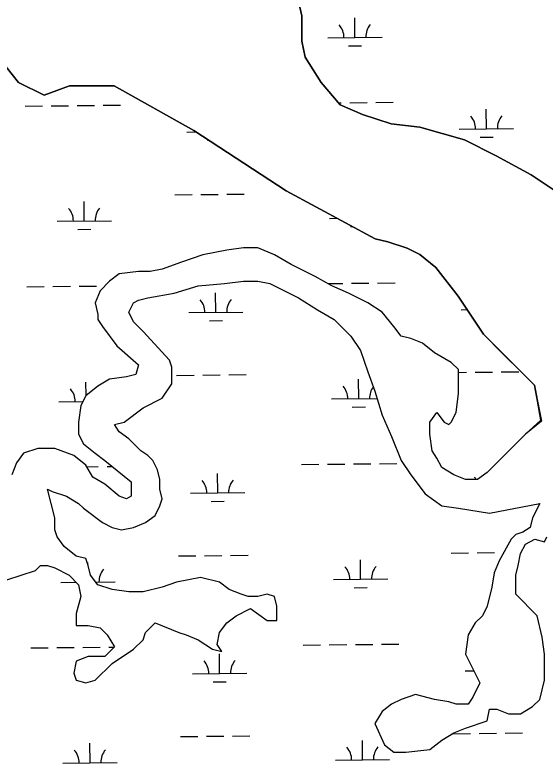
# Model space of a CAD drawing. Extents: x 3734862 to 3772949, y 391520 to 417239.
# Drawn here: x 3763917 to 3764893, y 411591 to 412969 of the extents above; entities that cross this region are included whole.
import ezdxf

# ---------------------------------------------------------------- set-up
doc = ezdxf.new("R2010")
doc.units = 0
doc.layers.add('V-TOPO-SHOR', color=7, linetype='Continuous')
doc.layers.add('V-WETL-SWMP', color=7, linetype='Continuous')

msp = doc.modelspace()

# ---------------------------------------------------------------- linework, layer by layer
at = {"layer": 'V-TOPO-SHOR'}
for p, q in [((3764439.5, 412991.1), (3764445.4, 412967.6)), ((3764445.4, 412967.6), (3764445.4, 412944.2)), ((3764445.4, 412944.2), (3764445.4, 412920.7)), ((3764445.4, 412920.7), (3764451.3, 412891.3)), ((3764451.3, 412891.3), (3764480.6, 412844.4)), ((3763923.4, 412844.4), (3763900, 412873.7)), ((3763970.4, 412820.9), (3763923.4, 412844.4)), ((3764017.3, 412838.5), (3763970.4, 412820.9)), ((3764099.4, 412838.5), (3764017.3, 412838.5)), ((3764246, 412756.4), (3764099.4, 412838.5)), ((3764480.6, 412844.4), (3764515.8, 412803.3)), ((3764515.8, 412803.3), (3764556.8, 412785.7)), ((3764556.8, 412785.7), (3764609.6, 412768.1)), ((3764609.6, 412768.1), (3764662.4, 412762.2)), ((3764416.1, 412644.9), (3764246, 412756.4)), ((3764662.4, 412762.2), (3764703.5, 412750.5)), ((3764703.5, 412750.5), (3764744.5, 412738.8)), ((3764744.5, 412738.8), (3764803.2, 412709.4)), ((3764803.2, 412709.4), (3764867.7, 412674.2)), ((3764867.7, 412674.2), (3764955.6, 412615.5)), ((3764580.3, 412556.8), (3764416.1, 412644.9)), ((3764603.8, 412551), (3764580.3, 412556.8)), ((3764638.9, 412539.2), (3764603.8, 412551)), ((3764306.9, 412535.8), (3764262.9, 412527)), ((3764337.7, 412540.2), (3764306.9, 412535.8)), ((3764364.1, 412540.2), (3764337.7, 412540.2)), ((3764394.8, 412527), (3764364.1, 412540.2)), ((3764662.4, 412527.5), (3764638.9, 412539.2)), ((3764262.9, 412527), (3764223.3, 412513.8)), ((3764425.6, 412509.4), (3764394.8, 412527)), ((3764691.7, 412504), (3764662.4, 412527.5)), ((3764223.3, 412513.8), (3764188.1, 412500.6)), ((3764469.6, 412487.4), (3764425.6, 412509.4)), ((3764732.8, 412451.2), (3764691.7, 412504)), ((3764108.9, 412491.8), (3764091.3, 412478.6)), ((3764144.1, 412496.2), (3764108.9, 412491.8)), ((3764166.1, 412496.2), (3764144.1, 412496.2)), ((3764188.1, 412500.6), (3764166.1, 412496.2)), ((3764091.3, 412478.6), (3764073.7, 412461)), ((3764254.1, 412469.8), (3764302.5, 412474.2)), ((3764302.5, 412474.2), (3764337.7, 412478.6)), ((3764337.7, 412478.6), (3764364.1, 412478.6)), ((3764364.1, 412478.6), (3764386, 412474.2)), ((3764386, 412474.2), (3764438.8, 412447.7)), ((3764500.4, 412469.8), (3764469.6, 412487.4)), ((3764073.7, 412461), (3764064.9, 412438.9)), ((3764210.1, 412456.5), (3764254.1, 412469.8)), ((3764531.2, 412456.5), (3764500.4, 412469.8)), ((3764144.1, 412443.3), (3764161.7, 412447.7)), ((3764161.7, 412447.7), (3764210.1, 412456.5)), ((3764438.8, 412447.7), (3764474, 412425.7)), ((3764566.4, 412438.9), (3764531.2, 412456.5)), ((3764779.7, 412380.8), (3764732.8, 412451.2)), ((3764064.9, 412438.9), (3764069.3, 412416.9)), ((3764126.5, 412421.3), (3764135.3, 412438.9)), ((3764135.3, 412438.9), (3764144.1, 412443.3)), ((3764592.8, 412421.3), (3764566.4, 412438.9)), ((3764135.3, 412403.7), (3764126.5, 412421.3)), ((3764474, 412425.7), (3764504.8, 412408.1)), ((3764614.8, 412394.9), (3764592.8, 412421.3)), ((3764069.3, 412416.9), (3764069.3, 412408.1)), ((3764069.3, 412408.1), (3764078.1, 412394.9)), ((3764504.8, 412408.1), (3764535.6, 412377.3)), ((3764078.1, 412394.9), (3764104.5, 412359.7)), ((3764152.9, 412386.1), (3764135.3, 412403.7)), ((3764628, 412377.3), (3764614.8, 412394.9)), ((3764201.3, 412333.3), (3764152.9, 412386.1)), ((3764814.9, 412345.6), (3764779.7, 412380.8)), ((3764535.6, 412377.3), (3764553.2, 412350.9)), ((3764645.6, 412372.9), (3764628, 412377.3)), ((3764667.6, 412364.1), (3764645.6, 412372.9)), ((3764689.6, 412346.5), (3764667.6, 412364.1)), ((3764104.5, 412359.7), (3764144.1, 412324.5)), ((3764553.2, 412350.9), (3764566.4, 412311.3)), ((3764720.4, 412328.9), (3764689.6, 412346.5)), ((3764850.1, 412310.3), (3764814.9, 412345.6)), ((3764144.1, 412324.5), (3764139.7, 412306.9)), ((3764205.7, 412320.1), (3764201.3, 412333.3)), ((3764733.6, 412315.7), (3764720.4, 412328.9)), ((3764205.7, 412289.3), (3764205.7, 412320.1)), ((3764566.4, 412311.3), (3764579.6, 412276.1)), ((3764733.6, 412271.6), (3764733.6, 412315.7)), ((3764873.5, 412286.9), (3764850.1, 412310.3)), ((3764091.3, 412298.1), (3764069.3, 412284.9)), ((3764122.1, 412302.5), (3764091.3, 412298.1)), ((3764139.7, 412306.9), (3764122.1, 412302.5)), ((3764069.3, 412284.9), (3764047.3, 412267.2)), ((3764188.1, 412262.8), (3764205.7, 412289.3)), ((3764879.4, 412257.5), (3764873.5, 412286.9)), ((3764047.3, 412267.2), (3764038.5, 412249.6)), ((3764579.6, 412276.1), (3764592.8, 412232)), ((3764729.2, 412236.4), (3764733.6, 412271.6)), ((3764152.9, 412245.2), (3764188.1, 412262.8)), ((3764885.3, 412222.3), (3764879.4, 412257.5)), ((3764038.5, 412249.6), (3764034.1, 412218.8)), ((3764117.7, 412218.8), (3764152.9, 412245.2)), ((3764592.8, 412232), (3764610.4, 412192.4)), ((3764680.8, 412218.8), (3764694, 412236.4)), ((3764694, 412236.4), (3764707.2, 412218.8)), ((3764720.4, 412218.8), (3764729.2, 412236.4)), ((3764034.1, 412218.8), (3764034.1, 412196.8)), ((3764100.1, 412214.4), (3764117.7, 412218.8)), ((3764108.9, 412201.2), (3764100.1, 412214.4)), ((3764680.8, 412196.8), (3764680.8, 412218.8)), ((3764707.2, 412218.8), (3764716, 412214.4)), ((3764716, 412214.4), (3764720.4, 412218.8)), ((3764885.3, 412222.3), (3764856.8, 412196.8)), ((3764126.5, 412188), (3764108.9, 412201.2)), ((3764034.1, 412196.8), (3764042.9, 412179.2)), ((3764148.5, 412166), (3764126.5, 412188)), ((3764610.4, 412192.4), (3764628, 412148.4)), ((3764685.2, 412166), (3764680.8, 412196.8)), ((3764856.8, 412196.8), (3764786.4, 412126.4)), ((3764042.9, 412179.2), (3764064.9, 412161.6)), ((3763932.9, 412161.6), (3763919.7, 412144)), ((3763959.3, 412170.4), (3763932.9, 412161.6)), ((3763990.1, 412170.4), (3763959.3, 412170.4)), ((3764025.3, 412157.2), (3763990.1, 412170.4)), ((3764047.3, 412139.6), (3764025.3, 412157.2)), ((3764064.9, 412161.6), (3764082.5, 412148.4)), ((3764161.7, 412157.2), (3764148.5, 412166)), ((3764170.5, 412148.4), (3764161.7, 412157.2)), ((3764694, 412152.8), (3764685.2, 412166)), ((3763919.7, 412144), (3763910.9, 412122)), ((3764082.5, 412148.4), (3764130.9, 412108.8)), ((3764179.3, 412130.8), (3764170.5, 412148.4)), ((3764628, 412148.4), (3764645.6, 412122)), ((3764702.8, 412135.2), (3764694, 412152.8)), ((3764060.5, 412117.6), (3764047.3, 412139.6)), ((3764183.7, 412113.2), (3764179.3, 412130.8)), ((3764724.8, 412122), (3764702.8, 412135.2)), ((3764082.5, 412104.4), (3764060.5, 412117.6)), ((3764645.6, 412122), (3764672, 412086.8)), ((3764746.8, 412113.2), (3764724.8, 412122)), ((3764786.4, 412126.4), (3764768.8, 412113.2)), ((3764108.9, 412082.3), (3764082.5, 412104.4)), ((3764130.9, 412108.8), (3764130.9, 412082.3)), ((3764183.7, 412095.6), (3764183.7, 412113.2)), ((3764768.8, 412113.2), (3764746.8, 412113.2)), ((3763990.1, 412042.7), (3763976.9, 412095.6)), ((3763976.9, 412095.6), (3763985.7, 412091.2)), ((3763985.7, 412091.2), (3764012.1, 412082.3)), ((3764188.1, 412077.9), (3764183.7, 412095.6)), ((3764012.1, 412082.3), (3764034.1, 412069.1)), ((3764122.1, 412077.9), (3764108.9, 412082.3)), ((3764130.9, 412082.3), (3764122.1, 412077.9)), ((3764183.7, 412064.7), (3764188.1, 412077.9)), ((3764672, 412086.8), (3764702.8, 412064.7)), ((3764034.1, 412069.1), (3764042.9, 412060.3)), ((3764174.9, 412047.1), (3764183.7, 412064.7)), ((3764702.8, 412064.7), (3764733.6, 412060.3)), ((3764790.8, 412051.5), (3764883.2, 412069.1)), ((3764883.2, 412069.1), (3764870, 412042.7)), ((3764042.9, 412060.3), (3764078.1, 412033.9)), ((3764157.3, 412033.9), (3764174.9, 412047.1)), ((3764733.6, 412060.3), (3764790.8, 412051.5)), ((3763990.1, 412020.7), (3763990.1, 412042.7)), ((3764078.1, 412033.9), (3764095.7, 412025.1)), ((3764135.3, 412025.1), (3764157.3, 412033.9)), ((3764870, 412042.7), (3764865.6, 412025.1)), ((3763994.5, 412007.5), (3763990.1, 412020.7)), ((3764095.7, 412025.1), (3764113.3, 412020.7)), ((3764113.3, 412020.7), (3764135.3, 412025.1)), ((3764865.6, 412025.1), (3764852.4, 412016.3)), ((3764007.7, 411989.9), (3763994.5, 412007.5)), ((3764839.2, 412011.9), (3764830.4, 412003.1)), ((3764852.4, 412016.3), (3764839.2, 412011.9)), ((3764892, 411998.7), (3764896.4, 412007.5)), ((3764830.4, 412003.1), (3764808.4, 411963.5)), ((3764848, 411976.7), (3764856.8, 411994.3)), ((3764856.8, 411994.3), (3764874.4, 412003.1)), ((3764874.4, 412003.1), (3764892, 411998.7)), ((3764029.7, 411972.3), (3764007.7, 411989.9)), ((3764047.3, 411967.9), (3764029.7, 411972.3)), ((3764051.7, 411954.7), (3764047.3, 411967.9)), ((3764843.6, 411954.7), (3764848, 411976.7)), ((3763954.9, 411945.9), (3763963.7, 411954.7)), ((3763963.7, 411954.7), (3763976.9, 411954.7)), ((3763976.9, 411954.7), (3763990.1, 411950.3)), ((3763990.1, 411950.3), (3764016.5, 411937.1)), ((3764056.1, 411937.1), (3764051.7, 411954.7)), ((3764808.4, 411963.5), (3764799.6, 411941.5)), ((3764839.2, 411937.1), (3764843.6, 411954.7)), ((3763902.1, 411928.3), (3763954.9, 411945.9)), ((3764016.5, 411937.1), (3764034.1, 411919.5)), ((3764069.3, 411919.5), (3764056.1, 411937.1)), ((3764799.6, 411941.5), (3764795.2, 411915.1)), ((3764839.2, 411901.9), (3764839.2, 411937.1)), ((3764214.5, 411923.9), (3764188.1, 411915.1)), ((3764258.5, 411932.7), (3764214.5, 411923.9)), ((3764293.7, 411923.9), (3764258.5, 411932.7)), ((3764311.3, 411910.7), (3764293.7, 411923.9)), ((3764034.1, 411919.5), (3764038.5, 411897.5)), ((3764095.7, 411910.7), (3764069.3, 411919.5)), ((3764126.5, 411906.3), (3764095.7, 411910.7)), ((3764188.1, 411915.1), (3764152.9, 411906.3)), ((3764333.3, 411901.9), (3764311.3, 411910.7)), ((3764795.2, 411915.1), (3764786.4, 411879.8)), ((3764038.5, 411897.5), (3764029.7, 411866.6)), ((3764152.9, 411906.3), (3764126.5, 411906.3)), ((3764346.5, 411897.5), (3764333.3, 411901.9)), ((3764364.1, 411897.5), (3764346.5, 411897.5)), ((3764381.6, 411901.9), (3764364.1, 411897.5)), ((3764394.8, 411897.5), (3764381.6, 411901.9)), ((3764399.2, 411879.8), (3764394.8, 411897.5)), ((3764878.8, 411862.2), (3764839.2, 411901.9)), ((3764324.5, 411862.2), (3764350.9, 411875.4)), ((3764350.9, 411875.4), (3764381.6, 411853.4)), ((3764399.2, 411853.4), (3764399.2, 411879.8)), ((3764786.4, 411879.8), (3764777.6, 411862.2)), ((3764029.7, 411866.6), (3764029.7, 411844.6)), ((3764306.9, 411849), (3764324.5, 411862.2)), ((3764777.6, 411862.2), (3764764.4, 411849)), ((3764887.6, 411822.6), (3764878.8, 411862.2)), ((3764029.7, 411844.6), (3764051.7, 411844.6)), ((3764051.7, 411844.6), (3764073.7, 411840.2)), ((3764073.7, 411840.2), (3764086.9, 411827)), ((3764157.3, 411831.4), (3764174.9, 411849)), ((3764174.9, 411849), (3764218.9, 411831.4)), ((3764293.7, 411831.4), (3764306.9, 411849)), ((3764381.6, 411853.4), (3764399.2, 411853.4)), ((3764764.4, 411849), (3764751.2, 411827)), ((3764086.9, 411827), (3764100.1, 411805)), ((3764152.9, 411818.2), (3764157.3, 411831.4)), ((3764218.9, 411831.4), (3764232.1, 411827)), ((3764232.1, 411827), (3764254.1, 411818.2)), ((3764289.3, 411809.4), (3764293.7, 411831.4)), ((3764751.2, 411827), (3764746.8, 411791.8)), ((3764135.3, 411800.6), (3764152.9, 411818.2)), ((3764254.1, 411818.2), (3764280.5, 411800.6)), ((3764892, 411791.8), (3764887.6, 411822.6)), ((3764100.1, 411805), (3764082.5, 411787.4)), ((3764095.7, 411774.2), (3764135.3, 411800.6)), ((3764280.5, 411800.6), (3764298.1, 411796.2)), ((3764298.1, 411796.2), (3764289.3, 411809.4)), ((3764051.7, 411787.4), (3764029.7, 411778.6)), ((3764082.5, 411787.4), (3764051.7, 411787.4)), ((3764746.8, 411791.8), (3764773.2, 411739)), ((3764892, 411743.4), (3764892, 411791.8)), ((3764029.7, 411778.6), (3764025.3, 411756.6)), ((3764064.9, 411743.4), (3764095.7, 411774.2)), ((3764025.3, 411756.6), (3764029.7, 411743.4)), ((3764029.7, 411743.4), (3764047.3, 411739)), ((3764047.3, 411739), (3764064.9, 411743.4)), ((3764773.2, 411739), (3764760, 411712.6)), ((3764883.2, 411708.1), (3764892, 411743.4)), ((3764654.4, 411717), (3764628, 411708.1)), ((3764689.6, 411708.1), (3764654.4, 411717)), ((3764628, 411708.1), (3764610.4, 411699.3)), ((3764716, 411703.7), (3764689.6, 411708.1)), ((3764729.2, 411699.3), (3764716, 411703.7)), ((3764760, 411712.6), (3764751.2, 411699.3)), ((3764870, 411694.9), (3764883.2, 411708.1)), ((3764610.4, 411699.3), (3764592.8, 411686.1)), ((3764751.2, 411699.3), (3764729.2, 411699.3)), ((3764786.4, 411668.5), (3764790.8, 411690.5)), ((3764790.8, 411690.5), (3764804, 411690.5)), ((3764804, 411690.5), (3764826, 411681.7)), ((3764848, 411681.7), (3764870, 411694.9)), ((3764592.8, 411686.1), (3764579.6, 411664.1)), ((3764826, 411681.7), (3764848, 411681.7)), ((3764579.6, 411664.1), (3764597.2, 411624.5)), ((3764746.8, 411655.3), (3764786.4, 411668.5)), ((3764724.8, 411646.5), (3764746.8, 411655.3)), ((3764680.8, 411615.7), (3764702.8, 411633.3)), ((3764702.8, 411633.3), (3764724.8, 411646.5)), ((3764597.2, 411624.5), (3764614.8, 411611.3)), ((3764614.8, 411611.3), (3764636.8, 411611.3)), ((3764636.8, 411611.3), (3764680.8, 411615.7))]:
    msp.add_line(p, q, dxfattribs=at)
at = {"layer": 'V-WETL-SWMP'}
for p, q in [((3764542.9, 412927.4), (3764542.5, 412963.4)), ((3764492.9, 412926.9), (3764592.9, 412928)), ((3764531, 412911.9), (3764555, 412912.1)), ((3764512.6, 412807), (3764517.3, 412807.1)), ((3764533.3, 412807.3), (3764565.3, 412807.6)), ((3764581.3, 412807.8), (3764613.3, 412808.1)), ((3763935.4, 412800.9), (3763967.4, 412801.3)), ((3763983.4, 412801.4), (3764015.4, 412801.8)), ((3764031.4, 412802), (3764063.4, 412802.3)), ((3764079.4, 412802.5), (3764111.4, 412802.8)), ((3764785.1, 412759.2), (3764784.8, 412795.2)), ((3764233.3, 412753.3), (3764250.3, 412753.5)), ((3764735.1, 412758.6), (3764835.1, 412759.7)), ((3764271.4, 412738.3), (3764273.5, 412738.3)), ((3764773.3, 412743.6), (3764797.3, 412743.9)), ((3764044.5, 412589.5), (3764044.1, 412625.5)), ((3764211.1, 412637.7), (3764243.1, 412638)), ((3764259.1, 412638.2), (3764291.1, 412638.5)), ((3764307.1, 412638.7), (3764339.1, 412639)), ((3763994.5, 412588.9), (3764094.5, 412590)), ((3764496.4, 412594.2), (3764510.2, 412594.4)), ((3764032.7, 412573.9), (3764056.7, 412574.2)), ((3764534.6, 412579.2), (3764538.5, 412579.3)), ((3764492.8, 412474.1), (3764520.8, 412474.4)), ((3764536.8, 412474.6), (3764568.8, 412474.9)), ((3764584.8, 412475.1), (3764616.8, 412475.4)), ((3763938.9, 412468.3), (3763970.9, 412468.6)), ((3763986.9, 412468.8), (3764018.9, 412469.1)), ((3764034.9, 412469.3), (3764066.9, 412469.6)), ((3764286.8, 412421.2), (3764286.4, 412457.2)), ((3764236.8, 412420.7), (3764336.8, 412421.7)), ((3764738.7, 412426), (3764749.5, 412426.1)), ((3764274.9, 412405.7), (3764298.9, 412405.9)), ((3764733.6, 412310.5), (3764748.5, 412310.7)), ((3764764.5, 412310.8), (3764796.5, 412311.2)), ((3764812.5, 412311.3), (3764844.5, 412311.7)), ((3764214.6, 412305), (3764246.6, 412305.3)), ((3764262.6, 412305.5), (3764294.6, 412305.9)), ((3764310.6, 412306), (3764342.6, 412306.4)), ((3764549.9, 412262.1), (3764549.5, 412298.1)), ((3764047.9, 412267.7), (3764047.6, 412292.8)), ((3763998, 412256.3), (3764042.1, 412256.8)), ((3764499.9, 412261.6), (3764583.7, 412262.5)), ((3764036.2, 412241.3), (3764037.3, 412241.3)), ((3764538.1, 412246.6), (3764562.1, 412246.8)), ((3764049, 412136.8), (3764070.4, 412137)), ((3764086.4, 412137.1), (3764096.1, 412137.2)), ((3764444.3, 412140.9), (3764476.3, 412141.3)), ((3764492.3, 412141.4), (3764524.3, 412141.8)), ((3764540.3, 412141.9), (3764572.3, 412142.3)), ((3764588.3, 412142.4), (3764620.3, 412142.8)), ((3764290.3, 412088.6), (3764289.9, 412124.6)), ((3764240.3, 412088), (3764340.3, 412089.1)), ((3764278.4, 412073), (3764302.4, 412073.3)), ((3764720, 411977.7), (3764752, 411978)), ((3764768, 411978.2), (3764800, 411978.5)), ((3764816, 411978.7), (3764816.8, 411978.7)), ((3764218.1, 411972.4), (3764250.1, 411972.7)), ((3764266.1, 411972.9), (3764298.1, 411973.2)), ((3764314.1, 411973.4), (3764346.1, 411973.7)), ((3764553.4, 411929.5), (3764553, 411965.5)), ((3764051.2, 411956.2), (3764051.2, 411960.2)), ((3764001.5, 411923.6), (3764029.7, 411923.9)), ((3764065.7, 411924.3), (3764101.5, 411924.7)), ((3764503.4, 411928.9), (3764603.4, 411930)), ((3764541.6, 411913.9), (3764565.6, 411914.2)), ((3763946, 411803), (3763978, 411803.3)), ((3763994, 411803.5), (3764026, 411803.8)), ((3764042, 411804), (3764074, 411804.3)), ((3764090, 411804.5), (3764099.7, 411804.6)), ((3764447.8, 411808.3), (3764479.8, 411808.6)), ((3764495.8, 411808.8), (3764527.8, 411809.1)), ((3764543.8, 411809.3), (3764575.8, 411809.6)), ((3764591.8, 411809.8), (3764623.8, 411810.1)), ((3764293.8, 411755.9), (3764293.4, 411791.9)), ((3764745.7, 411760.7), (3764762.2, 411760.8)), ((3764243.8, 411755.4), (3764343.8, 411756.4)), ((3764282, 411740.3), (3764306, 411740.6)), ((3764221.6, 411639.7), (3764253.6, 411640)), ((3764269.6, 411640.2), (3764301.6, 411640.5)), ((3764317.6, 411640.7), (3764349.6, 411641.1)), ((3764723.5, 411645), (3764755.5, 411645.3)), ((3764771.5, 411645.5), (3764803.5, 411645.8)), ((3764819.5, 411646), (3764851.5, 411646.4)), ((3764055.1, 411591.5), (3764054.7, 411627.5)), ((3764556.9, 411596.8), (3764556.6, 411632.8)), ((3764005.1, 411591), (3764105, 411592)), ((3764506.9, 411596.3), (3764606.9, 411597.3))]:
    msp.add_line(p, q, dxfattribs=at)
for points in [[(3764955.6, 412615.5), (3764867.7, 412674.2), (3764803.2, 412709.4), (3764744.5, 412738.8), (3764662.4, 412762.2), (3764609.6, 412768.1), (3764556.8, 412785.7), (3764515.8, 412803.3), (3764480.6, 412844.4), (3764451.3, 412891.3), (3764445.4, 412920.7), (3764445.4, 412967.6), (3764439.5, 412991.1)], [(3763900, 412873.7), (3763923.4, 412844.4), (3763970.4, 412820.9), (3764017.3, 412838.5), (3764099.4, 412838.5), (3764246, 412756.4), (3764416.1, 412644.9), (3764580.3, 412556.8), (3764603.8, 412551), (3764638.9, 412539.2), (3764662.4, 412527.5), (3764691.7, 412504), (3764732.8, 412451.2), (3764779.7, 412380.8), (3764873.5, 412286.9), (3764879.4, 412257.5), (3764886.7, 412220.4), (3764856.8, 412196.8), (3764786.4, 412126.4), (3764768.8, 412113.2), (3764746.8, 412113.2), (3764724.8, 412122), (3764702.8, 412135.2), (3764694, 412152.8), (3764685.2, 412166), (3764680.8, 412196.8), (3764680.8, 412218.8), (3764694, 412236.4), (3764707.2, 412218.8), (3764716, 412214.4), (3764720.4, 412218.8), (3764729.2, 412236.4), (3764733.6, 412271.6), (3764733.6, 412315.7), (3764720.4, 412328.9), (3764689.6, 412346.5), (3764667.6, 412364.1), (3764645.6, 412372.9), (3764628, 412377.3), (3764614.8, 412394.9), (3764592.8, 412421.3), (3764566.4, 412438.9), (3764531.2, 412456.5), (3764500.4, 412469.8), (3764469.6, 412487.4), (3764425.6, 412509.4), (3764394.8, 412527), (3764364.1, 412540.2), (3764337.7, 412540.2), (3764306.9, 412535.8), (3764262.9, 412527), (3764223.3, 412513.8), (3764188.1, 412500.6), (3764166.1, 412496.2), (3764144.1, 412496.2), (3764108.9, 412491.8), (3764091.3, 412478.6), (3764073.7, 412461), (3764064.9, 412438.9), (3764069.3, 412416.9), (3764069.3, 412408.1), (3764078.1, 412394.9), (3764104.5, 412359.7), (3764144.1, 412324.5), (3764139.7, 412306.9), (3764122.1, 412302.5), (3764091.3, 412298.1), (3764069.3, 412284.9), (3764047.3, 412267.2), (3764038.5, 412249.6), (3764034.1, 412218.8), (3764034.1, 412196.8)], [(3764152.9, 412386.1), (3764135.3, 412403.7), (3764126.5, 412421.3), (3764135.3, 412438.9), (3764144.1, 412443.3), (3764161.7, 412447.7), (3764210.1, 412456.5), (3764254.1, 412469.8), (3764302.5, 412474.2), (3764337.7, 412478.6), (3764364.1, 412478.6), (3764386, 412474.2), (3764438.8, 412447.7), (3764474, 412425.7), (3764504.8, 412408.1), (3764535.6, 412377.3), (3764553.2, 412350.9), (3764566.4, 412311.3), (3764579.6, 412276.1), (3764592.8, 412232), (3764610.4, 412192.4), (3764628, 412148.4), (3764645.6, 412122), (3764672, 412086.8), (3764702.8, 412064.7), (3764733.6, 412060.3), (3764790.8, 412051.5), (3764883.2, 412069.1), (3764870, 412042.7), (3764865.6, 412025.1), (3764852.4, 412016.3), (3764839.2, 412011.9), (3764830.4, 412003.1), (3764808.4, 411963.5), (3764799.6, 411941.5), (3764795.2, 411915.1), (3764786.4, 411879.8), (3764777.6, 411862.2), (3764764.4, 411849), (3764751.2, 411827), (3764746.8, 411791.8), (3764773.2, 411739), (3764760, 411712.6), (3764751.2, 411699.3), (3764729.2, 411699.3), (3764716, 411703.7), (3764689.6, 411708.1), (3764654.4, 411717), (3764628, 411708.1), (3764610.4, 411699.3), (3764592.8, 411686.1), (3764579.6, 411664.1), (3764597.2, 411624.5), (3764614.8, 411611.3), (3764636.8, 411611.3), (3764680.8, 411615.7), (3764702.8, 411633.3), (3764724.8, 411646.5), (3764746.8, 411655.3), (3764786.4, 411668.5), (3764790.8, 411690.5), (3764804, 411690.5), (3764826, 411681.7), (3764848, 411681.7), (3764870, 411694.9), (3764883.2, 411708.1), (3764892, 411743.4), (3764892, 411791.8), (3764887.6, 411822.6), (3764878.8, 411862.2), (3764839.2, 411901.9), (3764839.2, 411937.1), (3764843.6, 411954.7), (3764848, 411976.7), (3764856.8, 411994.3), (3764874.4, 412003.1), (3764892, 411998.7), (3764896.4, 412007.5)], [(3763902.1, 411928.3), (3763954.9, 411945.9), (3763963.7, 411954.7), (3763976.9, 411954.7), (3763990.1, 411950.3), (3764016.5, 411937.1), (3764034.1, 411919.5), (3764038.5, 411897.5), (3764029.7, 411866.6), (3764029.7, 411844.6), (3764051.7, 411844.6), (3764073.7, 411840.2), (3764086.9, 411827), (3764100.1, 411805), (3764082.5, 411787.4), (3764051.7, 411787.4), (3764029.7, 411778.6), (3764025.3, 411756.6), (3764029.7, 411743.4), (3764047.3, 411739), (3764064.9, 411743.4), (3764095.7, 411774.2), (3764135.3, 411800.6), (3764152.9, 411818.2), (3764157.3, 411831.4), (3764174.9, 411849), (3764218.9, 411831.4), (3764232.1, 411827), (3764254.1, 411818.2), (3764280.5, 411800.6), (3764298.1, 411796.2), (3764289.3, 411809.4), (3764293.7, 411831.4), (3764306.9, 411849), (3764324.5, 411862.2), (3764350.9, 411875.4), (3764381.6, 411853.4), (3764399.2, 411853.4), (3764399.2, 411879.8), (3764394.8, 411897.5), (3764381.6, 411901.9), (3764364.1, 411897.5), (3764346.5, 411897.5), (3764333.3, 411901.9), (3764311.3, 411910.7), (3764293.7, 411923.9), (3764258.5, 411932.7), (3764214.5, 411923.9), (3764188.1, 411915.1), (3764152.9, 411906.3), (3764126.5, 411906.3), (3764095.7, 411910.7), (3764069.3, 411919.5), (3764056.1, 411937.1), (3764051.7, 411954.7), (3764047.3, 411967.9), (3764029.7, 411972.3), (3764007.7, 411989.9), (3763994.5, 412007.5), (3763990.1, 412020.7), (3763990.1, 412042.7), (3763976.9, 412095.6), (3763985.7, 412091.2), (3764012.1, 412082.3), (3764034.1, 412069.1), (3764042.9, 412060.3), (3764078.1, 412033.9), (3764095.7, 412025.1), (3764113.3, 412020.7), (3764135.3, 412025.1), (3764157.3, 412033.9), (3764174.9, 412047.1), (3764183.7, 412064.7), (3764188.1, 412077.9), (3764183.7, 412095.6), (3764183.7, 412113.2), (3764179.3, 412130.8), (3764170.5, 412148.4), (3764161.7, 412157.2), (3764148.5, 412166), (3764126.5, 412188), (3764108.9, 412201.2), (3764100.1, 412214.4), (3764117.7, 412218.8), (3764152.9, 412245.2), (3764188.1, 412262.8), (3764205.7, 412289.3), (3764205.7, 412320.1), (3764201.3, 412333.3), (3764152.9, 412386.1)], [(3764034.1, 412196.8), (3764042.9, 412179.2), (3764064.9, 412161.6), (3764082.5, 412148.4), (3764130.9, 412108.8), (3764130.9, 412082.3), (3764122.1, 412077.9), (3764108.9, 412082.3), (3764082.5, 412104.4), (3764060.5, 412117.6), (3764047.3, 412139.6), (3764025.3, 412157.2), (3763990.1, 412170.4), (3763959.3, 412170.4), (3763932.9, 412161.6), (3763919.7, 412144), (3763910.9, 412122)]]:
    msp.add_lwpolyline(points, dxfattribs=at)
for centre, start, end in [((3764487.6, 412927.3), 359.8334, 41.377), ((3764598.1, 412928.5), 139.8334, 181.377), ((3764729.9, 412759.1), 359.8334, 41.377), ((3764840.4, 412760.2), 139.8334, 181.377), ((3763989.3, 412589.4), 359.8334, 41.377), ((3764099.7, 412590.5), 139.8334, 181.377), ((3764231.5, 412421.1), 359.8334, 41.377), ((3764342, 412422.3), 139.8334, 181.377), ((3764494.7, 412262), 359.8334, 41.377), ((3764605.1, 412263.2), 143.9104, 181.377), ((3763992.8, 412256.7), 359.8334, 41.377), ((3764736.9, 412093.7), 33.4287, 41.377), ((3764235, 412088.4), 359.8334, 41.377), ((3764345.5, 412089.6), 139.8334, 181.377), ((3764498.2, 411929.4), 359.8334, 41.377), ((3764608.7, 411930.5), 139.8334, 181.377), ((3764106.8, 411925.2), 139.8334, 181.377), ((3764238.6, 411755.8), 359.8334, 41.377), ((3764349, 411757), 139.8334, 181.377), ((3764501.7, 411596.7), 359.8334, 41.377), ((3764612.2, 411597.9), 139.8334, 181.377), ((3763999.8, 411591.4), 359.8334, 41.377), ((3764110.3, 411592.6), 139.8334, 181.377)]:
    msp.add_arc(centre, 35.2, start, end, dxfattribs=at)

doc.saveas('drawing.dxf')
